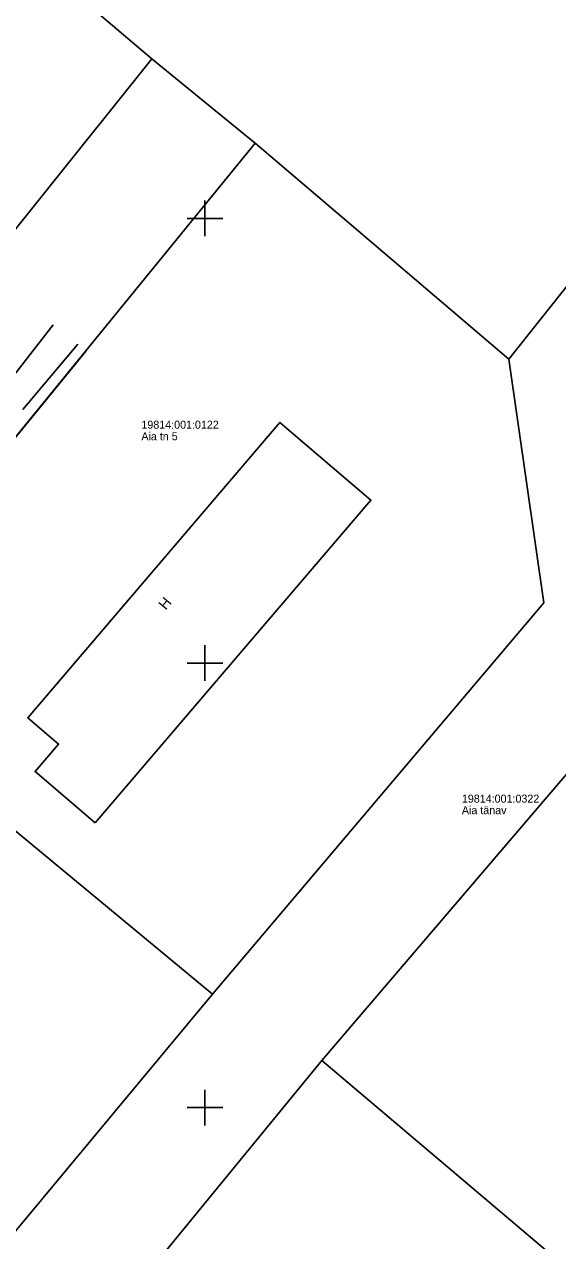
# Model space of a CAD drawing. Extents: x 532028 to 533559, y 6581810 to 6583914.
# Drawn here: x 533229.7 to 533289.6, y 6583635 to 6583771.8 of the extents above; entities that cross this region are included whole.
import ezdxf

# ---------------------------------------------------------------- set-up
doc = ezdxf.new("R2010")
doc.units = 0
for name, color, linetype in [('AED', 7, 'Continuous'), ('HOONE', 7, 'Continuous'), ('PIIR', 7, 'Continuous'), ('TEE', 7, 'Continuous'), ('VORK', 7, 'Continuous')]:
    doc.layers.add(name, color=color, linetype=linetype)

msp = doc.modelspace()

# ---------------------------------------------------------------- linework, layer by layer
at = {"layer": 'AED'}
msp.add_lwpolyline([(533208.12, 6583698.07), (533207.02, 6583698.86), (533218.86, 6583713.36), (533230.48, 6583727.57), (533236.65, 6583735.1)], dxfattribs=at)
at = {"layer": 'HOONE'}
msp.add_lwpolyline([(533237.65, 6583682.03), (533230.9, 6583687.8), (533233.54, 6583690.89), (533230.07, 6583693.85), (533258.43, 6583727.05), (533268.65, 6583718.32)], close=True, dxfattribs=at)
at = {"layer": 'PIIR'}
for points in [[(533237.25, 6583803.72), (533239.61, 6583806.44), (533241.96, 6583809.15), (533244.32, 6583811.87), (533246.67, 6583814.59), (533249.03, 6583817.31), (533251.42, 6583820.07), (533146.03, 6583914.12), (533117.26, 6583907.56), (533105.55, 6583889.81), (533060.09, 6583820.9), (533071.77, 6583805.21), (533149.32, 6583724.97), (533163.65, 6583735.67), (533196.19, 6583708.2), (533244.04, 6583767.94), (533234.69, 6583775.9), (533222.3, 6583786.46), (533230.19, 6583795.56), (533232.54, 6583798.28), (533234.9, 6583801)], [(533331.29, 6583597.58), (533338.09, 6583619.47), (533356.56, 6583678.49), (533365.85, 6583708.29), (533425.52, 6583691.18), (533476.25, 6583676.54), (533469.85, 6583718.62), (533441.79, 6583770.32), (533420.36, 6583759.07), (533350.83, 6583757.95), (533263.12, 6583655.29)], [(533244.86, 6583767.27), (533244.04, 6583767.94), (533196.19, 6583708.2), (533148.43, 6583661.15), (533135.57, 6583642.54), (533115.41, 6583624.19), (533089.54, 6583594.42), (533062.55, 6583573.96), (533068.07, 6583565.58), (533108.18, 6583599.21), (533131.61, 6583623.67), (533165.4, 6583660.63), (533207.1, 6583698.99), (533255.66, 6583758.46), (533254.45, 6583759.45)], [(533263.43, 6583751.84), (533255.66, 6583758.46), (533207.1, 6583698.99), (533250.84, 6583662.75), (533288.11, 6583706.76), (533284.16, 6583734.16), (533273.79, 6583743)], [(533207.1, 6583698.99), (533165.4, 6583660.63), (533215.15, 6583619.84), (533250.84, 6583662.75)], [(533331.29, 6583597.58), (533263.12, 6583655.29), (533222.46, 6583605.7), (533229.62, 6583605.4), (533311.55, 6583534.76), (533322.05, 6583568.25)]]:
    msp.add_lwpolyline(points, close=True, dxfattribs=at)
for points in [[(533140.27, 6583491.49), (533222.46, 6583605.7), (533263.12, 6583655.29), (533350.83, 6583757.95)], [(533291.42, 6583743.3), (533284.16, 6583734.16), (533288.11, 6583706.76), (533250.84, 6583662.75), (533215.15, 6583619.84), (533194.51, 6583596.23), (533185.24, 6583579.63), (533172.45, 6583558.95), (533153.75, 6583532.77), (533127.96, 6583501.45), (533119.96, 6583495.42), (533137.39, 6583487.49)]]:
    msp.add_lwpolyline(points, dxfattribs=at)
at = {"layer": 'TEE'}
for points in [[(533232.95, 6583738.03), (533227.05, 6583730.46), (533221.59, 6583723.67), (533215.24, 6583716.3), (533209.73, 6583710.49), (533205.08, 6583705.94), (533200.83, 6583702.77), (533199.07, 6583702.4), (533198.02, 6583702.89), (533196.81, 6583704.3), (533191.89, 6583712.76)], [(533229.52, 6583728.5), (533235.72, 6583735.87)]]:
    msp.add_lwpolyline(points, dxfattribs=at)
at = {"layer": 'VORK'}
for p, q in [((533250, 6583752), (533250, 6583748)), ((533248, 6583750), (533252, 6583750)), ((533250, 6583702), (533250, 6583698)), ((533248, 6583700), (533252, 6583700)), ((533250, 6583652), (533250, 6583648)), ((533248, 6583650), (533252, 6583650))]:
    msp.add_line(p, q, dxfattribs=at)

# ---------------------------------------------------------------- texts
at = {"layer": 'HOONE'}
msp.add_text('H', height=1.2, rotation=50.3846, dxfattribs=at).set_placement((533245.59, 6583705.88))
at = {"layer": 'PIIR'}
for s, p in [('19814:001:0122', (533242.85, 6583726.35)), ('Aia tn 5', (533242.85, 6583725.05)), ('Aia tänav', (533278.88, 6583683)), ('19814:001:0322', (533278.88, 6583684.3))]:
    msp.add_text(s, height=0.9, dxfattribs=at).set_placement(p)

doc.saveas('drawing.dxf')
